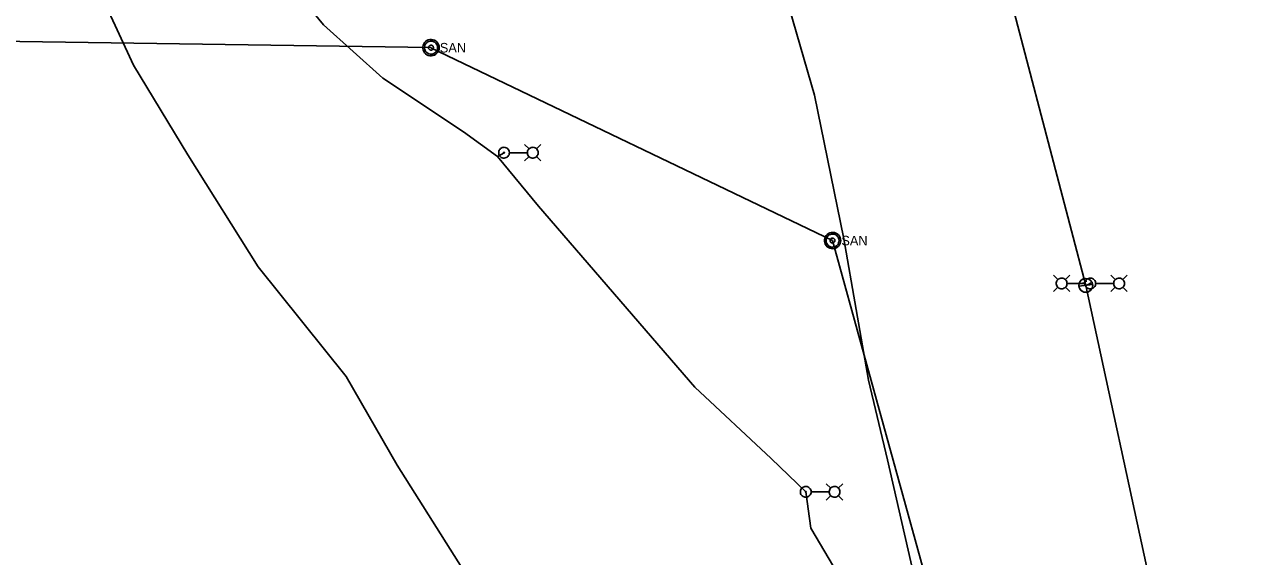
# Model space of a CAD drawing. Extents: x 596028 to 606371, y 330010 to 403088.
# Drawn here: x 603760.3 to 604256.6, y 349010.8 to 349225.3 of the extents above; entities that cross this region are included whole.
import ezdxf

# ---------------------------------------------------------------- set-up
doc = ezdxf.new("R2010")
doc.units = 0
for name, color, linetype in [('E_FTMS_Conduit', 7, 'Continuous'), ('E_LTG', 7, 'Continuous'), ('E_LTG_CID', 7, 'Continuous'), ('E_UTL_E_UG', 7, 'Continuous'), ('E_UTL_FO_UG_QWEST', 7, 'Continuous'), ('E_UTL_SAN_MH', 7, 'Continuous'), ('E_UTL_SAN_UG', 7, 'Continuous')]:
    doc.layers.add(name, color=color, linetype=linetype)

# ---------------------------------------------------------------- blocks, each defined once
blk = doc.blocks.new('_U272')
at = {"layer": 'E_LTG'}
blk.add_lwpolyline([(0.001, -0.171), (0.001, 0.172)], dxfattribs=at)
blk.add_circle((0.001, 0), 0.171, dxfattribs=at)
blk.add_arc((0.001, 0), 0.171, 90, 270, dxfattribs=at)
blk.add_text('L', height=0.108, dxfattribs=at).set_placement((0.066, -0.042))

msp = doc.modelspace()

# ---------------------------------------------------------------- linework, layer by layer
at = {"layer": 'E_FTMS_Conduit'}
msp.add_lwpolyline([(604122.74, 348988.04), (604108.56, 349049.67), (604100.88, 349081.84), (604090.92, 349138.93), (604079.09, 349196.91), (604056.03, 349276.86), (604043.16, 349350.52), (604043.52, 349350.57), (604038.65, 349379.99), (604027.8, 349419.58), (604014.43, 349447.39), (603999.06, 349483.4), (603987.98, 349514.15), (603982.63, 349526.67)], dxfattribs=at)
at = {"layer": 'E_LTG'}
for points in [[(603963.9, 349175.18), (603962.13, 349176.96)], [(603966.95, 349175.18), (603968.73, 349176.96)], [(603956, 349173.66), (603955.96, 349174.07), (603955.84, 349174.47), (603955.65, 349174.83), (603955.4, 349175.16), (603955.08, 349175.43), (603954.73, 349175.64), (603954.33, 349175.77), (603953.93, 349175.83), (603953.51, 349175.81), (603953.11, 349175.71), (603952.73, 349175.54), (603952.4, 349175.3), (603952.11, 349175), (603951.89, 349174.65), (603951.73, 349174.27), (603951.66, 349173.86), (603951.66, 349173.45), (603951.73, 349173.04), (603951.89, 349172.66), (603952.11, 349172.31), (603952.4, 349172.01), (603952.73, 349171.77), (603953.11, 349171.6), (603953.51, 349171.5), (603953.93, 349171.48), (603954.33, 349171.54), (603954.73, 349171.68), (603955.08, 349171.89), (603955.4, 349172.16), (603955.65, 349172.48), (603955.84, 349172.85), (603955.96, 349173.25), (603956, 349173.66)], [(603953.99, 349173.66), (603953.99, 349173.69), (603953.98, 349173.72), (603953.96, 349173.75), (603953.94, 349173.77), (603953.92, 349173.79), (603953.89, 349173.81), (603953.86, 349173.82), (603953.83, 349173.82), (603953.8, 349173.82), (603953.77, 349173.81), (603953.74, 349173.8), (603953.71, 349173.78), (603953.69, 349173.76), (603953.67, 349173.73), (603953.66, 349173.7), (603953.66, 349173.67), (603953.66, 349173.64), (603953.66, 349173.61), (603953.67, 349173.58), (603953.69, 349173.55), (603953.71, 349173.53), (603953.74, 349173.51), (603953.77, 349173.5), (603953.8, 349173.49), (603953.83, 349173.49), (603953.86, 349173.5), (603953.89, 349173.51), (603953.92, 349173.52), (603953.94, 349173.54), (603953.96, 349173.57), (603953.98, 349173.6), (603953.99, 349173.63), (603953.99, 349173.66)], [(603963.21, 349173.66), (603956.03, 349173.66)], [(603963.9, 349172.14), (603962.13, 349170.36)], [(603967.6, 349173.66), (603967.56, 349174.07), (603967.45, 349174.47), (603967.26, 349174.83), (603967, 349175.16), (603966.69, 349175.43), (603966.33, 349175.64), (603965.94, 349175.77), (603965.53, 349175.83), (603965.12, 349175.81), (603964.71, 349175.71), (603964.34, 349175.54), (603964, 349175.3), (603963.72, 349175), (603963.49, 349174.65), (603963.34, 349174.27), (603963.26, 349173.86), (603963.26, 349173.45), (603963.34, 349173.04), (603963.49, 349172.66), (603963.72, 349172.31), (603964, 349172.01), (603964.34, 349171.77), (603964.71, 349171.6), (603965.12, 349171.5), (603965.53, 349171.48), (603965.94, 349171.54), (603966.33, 349171.68), (603966.69, 349171.89), (603967, 349172.16), (603967.26, 349172.48), (603967.45, 349172.85), (603967.56, 349173.25), (603967.6, 349173.66)], [(603966.95, 349172.14), (603968.73, 349170.36)], [(604177.34, 349122.43), (604175.57, 349124.21)], [(604181.04, 349120.91), (604181, 349121.32), (604180.89, 349121.71), (604180.7, 349122.08), (604180.44, 349122.41), (604180.13, 349122.68), (604179.77, 349122.89), (604179.38, 349123.02), (604178.97, 349123.08), (604178.56, 349123.06), (604178.16, 349122.96), (604177.78, 349122.79), (604177.44, 349122.55), (604177.16, 349122.25), (604176.93, 349121.9), (604176.78, 349121.52), (604176.7, 349121.11), (604176.7, 349120.7), (604176.78, 349120.29), (604176.93, 349119.91), (604177.16, 349119.56), (604177.44, 349119.26), (604177.78, 349119.02), (604178.16, 349118.85), (604178.56, 349118.75), (604178.97, 349118.73), (604179.38, 349118.79), (604179.77, 349118.93), (604180.13, 349119.13), (604180.44, 349119.4), (604180.7, 349119.73), (604180.89, 349120.1), (604181, 349120.49), (604181.04, 349120.91)], [(604180.39, 349122.43), (604182.17, 349124.21)], [(604192.61, 349120.91), (604192.57, 349121.32), (604192.45, 349121.71), (604192.26, 349122.08), (604192.01, 349122.41), (604191.69, 349122.68), (604191.34, 349122.88), (604190.95, 349123.02), (604190.54, 349123.08), (604190.12, 349123.06), (604189.72, 349122.96), (604189.34, 349122.79), (604189.01, 349122.55), (604188.72, 349122.25), (604188.5, 349121.9), (604188.35, 349121.52), (604188.27, 349121.11), (604188.27, 349120.7), (604188.35, 349120.29), (604188.5, 349119.91), (604188.72, 349119.56), (604189.01, 349119.26), (604189.34, 349119.02), (604189.72, 349118.85), (604190.12, 349118.75), (604190.54, 349118.73), (604190.95, 349118.79), (604191.34, 349118.93), (604191.69, 349119.13), (604192.01, 349119.4), (604192.26, 349119.73), (604192.45, 349120.1), (604192.57, 349120.49), (604192.61, 349120.91)], [(604200.51, 349122.43), (604198.74, 349124.21)], [(604204.21, 349120.91), (604204.17, 349121.32), (604204.06, 349121.71), (604203.87, 349122.08), (604203.61, 349122.41), (604203.3, 349122.68), (604202.94, 349122.88), (604202.55, 349123.02), (604202.14, 349123.08), (604201.73, 349123.06), (604201.32, 349122.96), (604200.95, 349122.79), (604200.61, 349122.55), (604200.33, 349122.25), (604200.1, 349121.9), (604199.95, 349121.52), (604199.87, 349121.11), (604199.87, 349120.7), (604199.95, 349120.29), (604200.1, 349119.91), (604200.33, 349119.56), (604200.61, 349119.26), (604200.95, 349119.02), (604201.32, 349118.85), (604201.73, 349118.75), (604202.14, 349118.73), (604202.55, 349118.79), (604202.94, 349118.93), (604203.3, 349119.13), (604203.61, 349119.4), (604203.87, 349119.73), (604204.06, 349120.1), (604204.17, 349120.49), (604204.21, 349120.91)], [(604203.56, 349122.43), (604205.34, 349124.21)], [(604177.34, 349119.38), (604175.57, 349117.61)], [(604180.39, 349119.38), (604182.17, 349117.61)], [(604181.08, 349120.91), (604188.26, 349120.91)], [(604190.6, 349120.91), (604190.6, 349120.94), (604190.59, 349120.97), (604190.57, 349121), (604190.55, 349121.02), (604190.53, 349121.04), (604190.5, 349121.06), (604190.47, 349121.07), (604190.44, 349121.07), (604190.41, 349121.07), (604190.38, 349121.06), (604190.35, 349121.05), (604190.32, 349121.03), (604190.3, 349121.01), (604190.28, 349120.98), (604190.27, 349120.95), (604190.27, 349120.92), (604190.27, 349120.89), (604190.27, 349120.86), (604190.28, 349120.83), (604190.3, 349120.8), (604190.32, 349120.78), (604190.35, 349120.76), (604190.38, 349120.75), (604190.41, 349120.74), (604190.44, 349120.74), (604190.47, 349120.74), (604190.5, 349120.75), (604190.53, 349120.77), (604190.55, 349120.79), (604190.57, 349120.82), (604190.59, 349120.84), (604190.6, 349120.87), (604190.6, 349120.91)], [(604199.82, 349120.91), (604192.65, 349120.91)], [(604200.51, 349119.38), (604198.74, 349117.61)], [(604203.56, 349119.38), (604205.34, 349117.61)], [(604077.77, 349036.8), (604077.73, 349037.21), (604077.61, 349037.61), (604077.42, 349037.98), (604077.16, 349038.3), (604076.85, 349038.57), (604076.49, 349038.78), (604076.1, 349038.92), (604075.69, 349038.98), (604075.28, 349038.96), (604074.88, 349038.86), (604074.5, 349038.69), (604074.17, 349038.45), (604073.88, 349038.15), (604073.66, 349037.8), (604073.5, 349037.41), (604073.42, 349037.01), (604073.42, 349036.6), (604073.5, 349036.19), (604073.66, 349035.8), (604073.88, 349035.46), (604074.17, 349035.16), (604074.5, 349034.92), (604074.88, 349034.75), (604075.28, 349034.65), (604075.69, 349034.63), (604076.1, 349034.69), (604076.49, 349034.82), (604076.85, 349035.03), (604077.16, 349035.3), (604077.42, 349035.63), (604077.61, 349035.99), (604077.73, 349036.39), (604077.77, 349036.8)], [(604085.67, 349038.33), (604083.89, 349040.1)], [(604089.37, 349036.8), (604089.33, 349037.21), (604089.21, 349037.61), (604089.02, 349037.98), (604088.77, 349038.3), (604088.46, 349038.57), (604088.1, 349038.78), (604087.71, 349038.92), (604087.3, 349038.98), (604086.88, 349038.96), (604086.48, 349038.86), (604086.11, 349038.69), (604085.77, 349038.45), (604085.48, 349038.15), (604085.26, 349037.8), (604085.11, 349037.41), (604085.03, 349037.01), (604085.03, 349036.6), (604085.11, 349036.19), (604085.26, 349035.8), (604085.48, 349035.46), (604085.77, 349035.16), (604086.11, 349034.92), (604086.48, 349034.75), (604086.88, 349034.65), (604087.3, 349034.63), (604087.71, 349034.69), (604088.1, 349034.82), (604088.46, 349035.03), (604088.77, 349035.3), (604089.02, 349035.63), (604089.21, 349035.99), (604089.33, 349036.39), (604089.37, 349036.8)], [(604088.72, 349038.33), (604090.49, 349040.1)], [(604075.76, 349036.8), (604075.75, 349036.83), (604075.74, 349036.86), (604075.73, 349036.89), (604075.71, 349036.92), (604075.69, 349036.94), (604075.66, 349036.95), (604075.63, 349036.96), (604075.6, 349036.97), (604075.57, 349036.97), (604075.54, 349036.96), (604075.51, 349036.95), (604075.48, 349036.93), (604075.46, 349036.9), (604075.44, 349036.88), (604075.43, 349036.85), (604075.42, 349036.82), (604075.42, 349036.79), (604075.43, 349036.75), (604075.44, 349036.73), (604075.46, 349036.7), (604075.48, 349036.68), (604075.51, 349036.66), (604075.54, 349036.64), (604075.57, 349036.64), (604075.6, 349036.64), (604075.63, 349036.64), (604075.66, 349036.65), (604075.69, 349036.67), (604075.71, 349036.69), (604075.73, 349036.71), (604075.74, 349036.74), (604075.75, 349036.77), (604075.76, 349036.8)], [(604084.98, 349036.8), (604077.8, 349036.8)], [(604085.67, 349035.28), (604083.89, 349033.5)], [(604088.72, 349035.28), (604090.49, 349033.5)]]:
    msp.add_lwpolyline(points, dxfattribs=at)
at = {"layer": 'E_LTG_CID'}
for points in [[(604318.05, 348339.7), (604287.36, 348606.91), (604242.16, 348872.6), (604188.57, 349120.13), (604125.01, 349362.84), (604050.82, 349602.08), (604014.23, 349708.06), (603966.43, 349837.54), (603869.82, 350091.09), (603838.85, 350172.22), (603784.41, 350315.72), (603699.29, 350539.43), (603613.87, 350764.2), (603510.34, 351036.54), (603442.84, 351213.06), (603357.76, 351436.96)], [(603904.88, 349203.77), (603881.01, 349225.19), (603872.74, 349235.22), (603840.46, 349274.1), (603816.71, 349300.01), (603799.97, 349316.68), (603798.6, 349317.48), (603781.31, 349357.25), (603768.28, 349387.71)], [(604177.44, 348812.79), (604175.61, 348813.39), (604162.29, 348830.79), (604147.42, 348861.43), (604138.4, 348891.47), (604103.33, 348978.71), (604077.58, 349022.17), (604075.59, 349036.8), (604061.65, 349050.32), (604030.89, 349079), (603967.67, 349152.06), (603951.25, 349172.14), (603937.49, 349182.11), (603904.88, 349203.77)], [(604188.57, 349120.13), (604190.43, 349120.91)]]:
    msp.add_lwpolyline(points, dxfattribs=at)
at = {"layer": 'E_UTL_E_UG'}
msp.add_lwpolyline([(603953.82, 349173.66), (603951.25, 349172.14)], dxfattribs=at)
at = {"layer": 'E_UTL_FO_UG_QWEST'}
msp.add_lwpolyline([(603978.11, 348940.82), (603910.71, 349047.53), (603890.12, 349083.36), (603854.63, 349127.65), (603826.25, 349172.78), (603804.23, 349209.01), (603793.47, 349232.27), (603748.8, 349299.85), (603715.14, 349353.18), (603699.91, 349380.63), (603690.87, 349417.46), (603679.94, 349453.17), (603669.3, 349526.56), (603663.94, 349544.71), (603650.53, 349599.53)], dxfattribs=at)
at = {"layer": 'E_UTL_SAN_MH'}
for points in [[(603927.65, 349216.04), (603927.59, 349216.66), (603927.41, 349217.27), (603927.12, 349217.82), (603926.73, 349218.32), (603926.26, 349218.73), (603925.72, 349219.04), (603925.12, 349219.25), (603924.5, 349219.34), (603923.88, 349219.31), (603923.27, 349219.16), (603922.7, 349218.9), (603922.19, 349218.53), (603921.75, 349218.08), (603921.41, 349217.55), (603921.18, 349216.97), (603921.06, 349216.35), (603921.06, 349215.73), (603921.18, 349215.11), (603921.41, 349214.53), (603921.75, 349214), (603922.19, 349213.54), (603922.7, 349213.18), (603923.27, 349212.92), (603923.88, 349212.77), (603924.5, 349212.74), (603925.12, 349212.83), (603925.72, 349213.04), (603926.26, 349213.35), (603926.73, 349213.76), (603927.12, 349214.25), (603927.41, 349214.81), (603927.59, 349215.41), (603927.65, 349216.04)], [(603926.99, 349216.04), (603926.94, 349216.54), (603926.8, 349217.02), (603926.57, 349217.47), (603926.26, 349217.86), (603925.88, 349218.19), (603925.44, 349218.44), (603924.97, 349218.6), (603924.47, 349218.68), (603923.97, 349218.65), (603923.48, 349218.53), (603923.03, 349218.33), (603922.62, 349218.03), (603922.27, 349217.67), (603922, 349217.25), (603921.81, 349216.78), (603921.72, 349216.29), (603921.72, 349215.79), (603921.81, 349215.3), (603922, 349214.83), (603922.27, 349214.41), (603922.62, 349214.04), (603923.03, 349213.75), (603923.48, 349213.54), (603923.97, 349213.43), (603924.47, 349213.4), (603924.97, 349213.47), (603925.44, 349213.64), (603925.88, 349213.89), (603926.26, 349214.22), (603926.57, 349214.61), (603926.8, 349215.06), (603926.94, 349215.54), (603926.99, 349216.04)], [(603925.34, 349216.04), (603925.32, 349216.23), (603925.27, 349216.41), (603925.18, 349216.57), (603925.06, 349216.72), (603924.92, 349216.85), (603924.76, 349216.94), (603924.58, 349217), (603924.39, 349217.03), (603924.21, 349217.02), (603924.02, 349216.97), (603923.85, 349216.9), (603923.7, 349216.79), (603923.57, 349216.65), (603923.47, 349216.49), (603923.4, 349216.32), (603923.36, 349216.13), (603923.36, 349215.94), (603923.4, 349215.76), (603923.47, 349215.59), (603923.57, 349215.43), (603923.7, 349215.29), (603923.85, 349215.18), (603924.02, 349215.1), (603924.21, 349215.06), (603924.39, 349215.05), (603924.58, 349215.08), (603924.76, 349215.14), (603924.92, 349215.23), (603925.06, 349215.36), (603925.18, 349215.5), (603925.27, 349215.67), (603925.32, 349215.85), (603925.34, 349216.04)], [(604089.7, 349138.2), (604089.64, 349138.83), (604089.46, 349139.43), (604089.17, 349139.99), (604088.79, 349140.48), (604088.31, 349140.89), (604087.77, 349141.2), (604087.18, 349141.41), (604086.56, 349141.5), (604085.93, 349141.47), (604085.32, 349141.32), (604084.75, 349141.06), (604084.24, 349140.7), (604083.8, 349140.24), (604083.47, 349139.71), (604083.23, 349139.13), (604083.11, 349138.52), (604083.11, 349137.89), (604083.23, 349137.27), (604083.47, 349136.69), (604083.8, 349136.16), (604084.24, 349135.71), (604084.75, 349135.34), (604085.32, 349135.08), (604085.93, 349134.94), (604086.56, 349134.91), (604087.18, 349135), (604087.77, 349135.2), (604088.31, 349135.51), (604088.79, 349135.93), (604089.17, 349136.42), (604089.46, 349136.98), (604089.64, 349137.58), (604089.7, 349138.2)], [(604089.04, 349138.2), (604088.99, 349138.7), (604088.85, 349139.18), (604088.62, 349139.63), (604088.31, 349140.02), (604087.93, 349140.35), (604087.49, 349140.6), (604087.02, 349140.77), (604086.52, 349140.84), (604086.02, 349140.82), (604085.53, 349140.7), (604085.08, 349140.49), (604084.67, 349140.2), (604084.32, 349139.83), (604084.05, 349139.41), (604083.87, 349138.95), (604083.77, 349138.45), (604083.77, 349137.95), (604083.87, 349137.46), (604084.05, 349136.99), (604084.32, 349136.57), (604084.67, 349136.21), (604085.08, 349135.92), (604085.53, 349135.71), (604086.02, 349135.59), (604086.52, 349135.57), (604087.02, 349135.64), (604087.49, 349135.8), (604087.93, 349136.05), (604088.31, 349136.38), (604088.62, 349136.78), (604088.85, 349137.22), (604088.99, 349137.7), (604089.04, 349138.2)], [(604087.39, 349138.2), (604087.37, 349138.39), (604087.32, 349138.57), (604087.23, 349138.74), (604087.11, 349138.89), (604086.97, 349139.01), (604086.81, 349139.1), (604086.63, 349139.16), (604086.45, 349139.19), (604086.26, 349139.18), (604086.07, 349139.14), (604085.9, 349139.06), (604085.75, 349138.95), (604085.62, 349138.81), (604085.52, 349138.66), (604085.45, 349138.48), (604085.41, 349138.3), (604085.41, 349138.11), (604085.45, 349137.92), (604085.52, 349137.75), (604085.62, 349137.59), (604085.75, 349137.45), (604085.9, 349137.35), (604086.07, 349137.27), (604086.26, 349137.22), (604086.45, 349137.21), (604086.63, 349137.24), (604086.81, 349137.3), (604086.97, 349137.4), (604087.11, 349137.52), (604087.23, 349137.67), (604087.32, 349137.83), (604087.37, 349138.02), (604087.39, 349138.2)]]:
    msp.add_lwpolyline(points, dxfattribs=at)
at = {"layer": 'E_UTL_SAN_UG'}
for p, q in [((603674.21, 349219.73), (603924.35, 349216.04)), ((604086.4, 349138.2), (603924.33, 349215.99)), ((604182.74, 348788.97), (604086.4, 349138.2))]:
    msp.add_line(p, q, dxfattribs=at)

# ---------------------------------------------------------------- block references
at = {"layer": 'E_LTG_CID', "xscale": 16.404166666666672, "yscale": 16.404166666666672, "rotation": 97.82095686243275}
msp.add_blockref('_U272', (604188.58, 349120.12), dxfattribs=at)

# ---------------------------------------------------------------- texts
at = {"layer": 'E_UTL_SAN_MH'}
for p in [(603927.91, 349214.09), (604089.96, 349136.26)]:
    msp.add_text('SAN', height=3.849, dxfattribs=at).set_placement(p)

doc.saveas('drawing.dxf')
